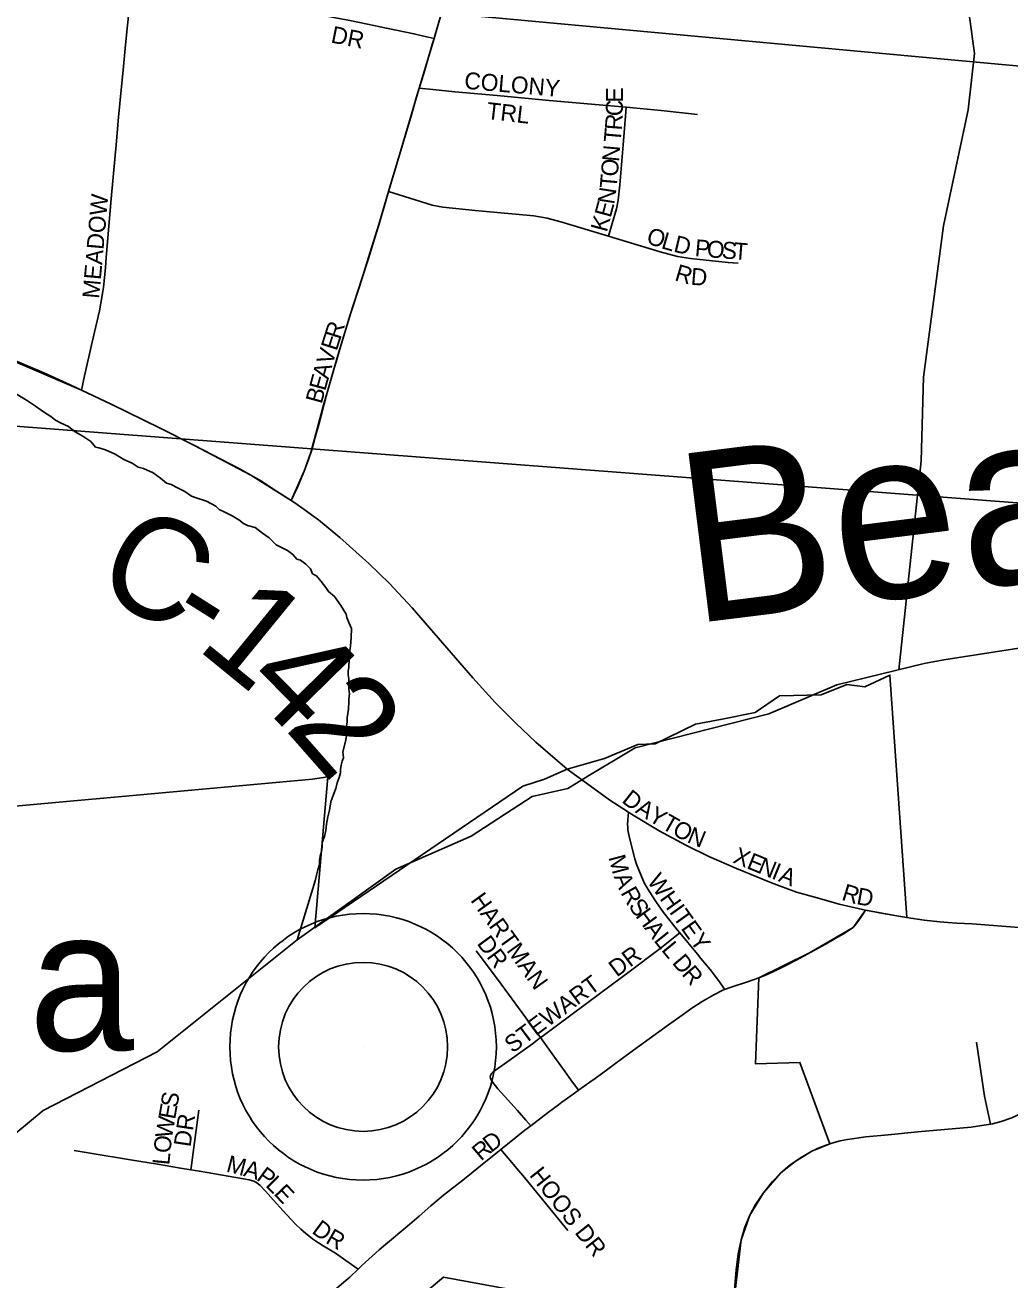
# Model space of a CAD drawing. Extents: x 1410790 to 1770854, y 448063 to 770588.
# Drawn here: x 1538972 to 1541875, y 626352 to 630050 of the extents above; entities that cross this region are included whole.
import ezdxf

# ---------------------------------------------------------------- set-up
doc = ezdxf.new("R2010")
doc.units = 0
for name, color, linetype in [('GM_X_City_Street', 7, 'Continuous'), ('GM_X_City_Street_Text', 7, 'Continuous'), ('GM_X_Corporation', 7, 'Continuous'), ('GM_X_County_Road', 7, 'Continuous'), ('GM_X_County_Road_Text', 7, 'Continuous'), ('GM_X_Minor_River', 7, 'Continuous'), ('GM_X_Minor_River_Text', 7, 'Continuous'), ('GM_X_Section', 7, 'Continuous'), ('GM_X_Township_Road', 7, 'Continuous'), ('GM_X_Township_Subdivision', 7, 'Continuous'), ('GM_X_Township_Subdivision_Text', 7, 'Continuous'), ('GM_X_Unincorporated', 7, 'Continuous'), ('GM_X_Unincorporated_Location', 7, 'Continuous'), ('GM_X_Unincorporated_Text', 7, 'Continuous')]:
    doc.layers.add(name, color=color, linetype=linetype)

msp = doc.modelspace()

# ---------------------------------------------------------------- linework, layer by layer
at = {"layer": 'GM_X_City_Street'}
for points in [[(1539137.9, 628974.2), (1539147.3, 629016.7), (1539169.3, 629115.1), (1539190.7, 629208), (1539198.9, 629253.4), (1539202.5, 629277.6), (1539205.9, 629305.6), (1539208.5, 629335.5), (1539210.5, 629364.6), (1539215.3, 629423.4), (1539225.9, 629537.5), (1539236.2, 629654.9), (1539239.9, 629697.2), (1539247.2, 629778.5), (1539256.3, 629868.6), (1539260.7, 629916.8), (1539267.1, 629980.6), (1539272.3, 630040.8), (1539278.2, 630094.7), (1539282.4, 630133.4), (1539284.4, 630153.6), (1539288.1, 630191.2)], [(1539716.8, 630104.7), (1539724.8, 630103), (1539783.9, 630092.3), (1539846.4, 630079.7), (1539886.6, 630071.7), (1539928.7, 630063.3), (1539980.9, 630052.6), (1540037.1, 630040.8), (1540118.2, 630024.3), (1540142.7, 630018.7), (1540177.5, 630010.7)], [(1540177.5, 630010.7), (1540179.7, 630018), (1540196.4, 630075.7)], [(1540133.7, 629863.7), (1540146.2, 629904.8), (1540172.1, 629992.9), (1540177.5, 630010.7)], [(1540043.5, 629559.5), (1540060.1, 629615.3), (1540088, 629709.8), (1540108.7, 629779), (1540126.1, 629838.9), (1540133.7, 629863.7)], [(1539983.8, 629362.4), (1539998, 629407.6), (1540012.2, 629454.8), (1540029.3, 629511.4), (1540043.5, 629559.5)], [(1539756.1, 628648.9), (1539764.1, 628665.6), (1539771.8, 628681.8), (1539794.6, 628735.7), (1539806.6, 628766.5), (1539816.8, 628797.9), (1539827.4, 628835.9), (1539837.3, 628873.1), (1539859.4, 628956.6), (1539883, 629038.5), (1539888.4, 629057.5), (1539899.5, 629095.2), (1539929.1, 629192.7), (1539965.8, 629305.4), (1539983.8, 629362.4)], [(1540569.9, 627857.2), (1540627, 627816.1), (1540696, 627765.6), (1540750.3, 627730.2)], [(1540901.7, 627374.5), (1540894.7, 627382.8), (1540854, 627434.7), (1540831.5, 627467.2), (1540811.4, 627497.4), (1540798.2, 627520.5), (1540784.5, 627550.8), (1540774.6, 627576.9), (1540769.4, 627593.3), (1540752.5, 627658.7), (1540748.9, 627678.8), (1540748.2, 627686.2), (1540747.6, 627694.4), (1540748.5, 627706.6), (1540750.3, 627730.2)], [(1540750.3, 627730.2), (1540759.4, 627724.2), (1540841.4, 627675.5), (1540919.5, 627633.2), (1540987.6, 627600.1), (1541068.7, 627564.2), (1541172.1, 627522.1), (1541246.3, 627495.1), (1541306.5, 627478), (1541371.2, 627459), (1541440, 627443.3), (1541449.6, 627441.5)], [(1541033.7, 627207.9), (1541053.6, 627214.5), (1541101.3, 627230.5), (1541134.9, 627242.4), (1541152.4, 627249.3), (1541188.4, 627265.4), (1541208.7, 627275.7), (1541246.5, 627295.2), (1541332.8, 627342.1), (1541366.7, 627361.8), (1541383.9, 627371.4), (1541412.4, 627390.6), (1541420.9, 627400.1), (1541430.8, 627413.2), (1541438.3, 627424.5), (1541449.6, 627441.5)], [(1541449.6, 627441.5), (1541500.9, 627431.6), (1541570.5, 627420.3)], [(1540491.1, 627065.9), (1540496.2, 627069.7), (1540584.2, 627135), (1540665.3, 627195.4), (1540699.1, 627220.7), (1540756.1, 627262.7), (1540836.2, 627323.1), (1540852.7, 627335.5), (1540883.2, 627359.8), (1540901.7, 627374.5)], [(1541033.7, 627207.9), (1541031.2, 627211.8), (1541018.6, 627230.5), (1540991.3, 627266.8), (1540980.8, 627279.4), (1540963.9, 627299.3), (1540953.6, 627312.1), (1540901.7, 627374.5)], [(1540491.1, 627065.9), (1540477.6, 627084.6), (1540469.9, 627095), (1540364, 627237.8), (1540302, 627321.4)], [(1540603.1, 626910.7), (1540636.8, 626934.5), (1540652.8, 626945.9), (1540689.2, 626973.1), (1540709.6, 626988.2), (1540727.9, 627001.6), (1540754.4, 627020.7), (1540868.4, 627103.4), (1540908.4, 627131.9), (1540937.7, 627153.1), (1540968, 627172.9), (1541002.1, 627192.5), (1541028.5, 627206.2), (1541033.7, 627207.9)], [(1540462.2, 626806), (1540447.5, 626823.1), (1540429.3, 626844.5), (1540423, 626851.6), (1540365.2, 626915.3), (1540347.9, 626938.1), (1540344.8, 626943.3), (1540343.6, 626946.9), (1540343.1, 626950.8), (1540344, 626954.8), (1540344.7, 626956.8), (1540346.8, 626960.1), (1540350.8, 626964.3), (1540358.3, 626970.2), (1540384.8, 626989), (1540467.5, 627048.1), (1540491.1, 627065.9)], [(1540603.1, 626910.7), (1540580.8, 626941.4), (1540563.6, 626965.1), (1540525.5, 627018.4), (1540491.1, 627065.9)], [(1540462.2, 626806), (1540515.2, 626846.3), (1540544, 626867.8), (1540554.3, 626875.9), (1540580.9, 626894.8), (1540602.1, 626910), (1540603.1, 626910.7)], [(1539460.1, 626676.4), (1539462, 626690.2), (1539468.9, 626742.4), (1539484.3, 626851.8)], [(1540374.7, 626736.7), (1540419.2, 626772.5), (1540444.7, 626792.8), (1540462.2, 626806)], [(1539116.4, 626733.1), (1539164.1, 626725.4), (1539282.3, 626706.3), (1539362.1, 626693.1), (1539429.5, 626681.6), (1539460.1, 626676.4)], [(1539953.4, 626383.5), (1539964.7, 626394.1), (1540015.7, 626440.3), (1540028, 626451.2), (1540105.8, 626516.5), (1540133.2, 626539.9), (1540167.8, 626570), (1540205.7, 626601.3), (1540262, 626646), (1540292.8, 626670), (1540325.5, 626697), (1540353.4, 626719.6), (1540374.7, 626736.7)], [(1540374.7, 626736.7), (1540396.2, 626710.9), (1540421.3, 626680.7), (1540443.7, 626653.3), (1540571.5, 626497.5)], [(1539460.1, 626676.4), (1539485.5, 626672), (1539632.4, 626647), (1539646.5, 626643.1), (1539654.1, 626638.7), (1539664.4, 626630.6), (1539680.1, 626613.8), (1539704.3, 626587.2), (1539733, 626555.6), (1539768.3, 626517), (1539784.9, 626501.2), (1539799.8, 626488.5), (1539823, 626470.3), (1539850.1, 626451.9), (1539886.5, 626430.3), (1539934.1, 626396.9), (1539953.4, 626383.5)], [(1539928.7, 626360.4), (1539953.4, 626383.5)], [(1539713.4, 626179.8), (1539742.5, 626204.8), (1539805.4, 626257.3), (1539845.9, 626290.2), (1539878.3, 626316.7), (1539917.6, 626350), (1539928.7, 626360.4)]]:
    msp.add_lwpolyline(points, dxfattribs=at)
at = {"layer": 'GM_X_Corporation'}
for points in [[(1544287.2, 632447.1), (1544036.6, 629732.2), (1540199.3, 630085.7), (1540177.5, 630010.7), (1540133.7, 629863.7), (1540070.6, 629650.8), (1540043.5, 629559.5), (1540014.5, 629462.5), (1539988.5, 629377.4), (1539958.4, 629282.5), (1539932, 629201.7), (1539914.3, 629144), (1539894, 629076.3), (1539875.9, 629014), (1539851.1, 628930), (1539814.4, 628790.5), (1539794.5, 628735.7), (1539756.2, 628648.9), (1539637.1, 628723.3), (1539469.1, 628811.7), (1539369.7, 628862.1), (1539226, 628933.3), (1539137.9, 628974.2), (1538830.1, 629106)], [(1538520, 627709.5), (1539818.9, 627827.3), (1539864.1, 627834.3), (1539825.8, 627389.9), (1540439, 627807.1), (1540502.8, 627827.5), (1540569.9, 627857.3), (1540680, 627888.2), (1540778.4, 627929.5), (1540829.5, 627932), (1540948.5, 627989.8), (1541026.4, 628004.5), (1541124, 628023.8), (1541195.5, 628073), (1541318.4, 628076.4), (1541393.7, 628106.8), (1541447.3, 628100.2), (1541521, 628134.6), (1541570.6, 627420.3), (1541541.3, 627425), (1541449.6, 627441.5), (1541412.4, 627390.6), (1541284.5, 627315.8), (1541134.9, 627242.4), (1541125, 626988.5), (1541255.8, 626993.1), (1541343.9, 626752.8), (1541291.5, 626731.1), (1541242, 626701), (1541199.8, 626667.8), (1541148.5, 626608.8), (1541108.6, 626542.6), (1541082.4, 626469.9), (1541056.8, 626250.5)], [(1540599.8, 626287.8), (1540205.3, 626360), (1540162.9, 626324.9)]]:
    msp.add_lwpolyline(points, dxfattribs=at)
at = {"layer": 'GM_X_County_Road'}
for points in [[(1538830.1, 629106), (1538880.5, 629085.7), (1538954.9, 629056.1), (1539027, 629024.9), (1539104.4, 628989.8), (1539137.9, 628974.2)], [(1539137.9, 628974.2), (1539226, 628933.3), (1539369.7, 628862.1), (1539469.1, 628811.7), (1539605.6, 628740.9), (1539668.5, 628705.6), (1539713.1, 628676.6), (1539756.1, 628648.9)], [(1539756.1, 628648.9), (1539767.4, 628641.7), (1539794.8, 628622.5)], [(1539794.8, 628622.5), (1539822.8, 628602.2), (1539836.4, 628591.9), (1539899.5, 628539.8), (1539985.2, 628463.6), (1540046, 628404.1), (1540113.3, 628332.5), (1540291.6, 628126.6), (1540357.8, 628053.7), (1540418, 627993.2), (1540477.8, 627936.7), (1540569.9, 627857.2)], [(1541570.5, 627420.3), (1541622.3, 627412.4), (1541668.1, 627407.1), (1541691.9, 627405), (1541718.4, 627403.3), (1541763.2, 627400.9), (1542064, 627377.3), (1542132.3, 627371.7)]]:
    msp.add_lwpolyline(points, dxfattribs=at)
at = {"layer": 'GM_X_Minor_River'}
for points in [[(1541547.1, 628150.1), (1541613.5, 628766.2), (1541620.2, 629012.7), (1541678.8, 629458.6), (1541751.4, 629799.9), (1541770.6, 629965.9), (1541754.8, 630082.6)], [(1539026.1, 628910.4), (1539002.2, 628926.7), (1538976.3, 628945), (1538938.5, 628967.4)], [(1539774, 627354.2), (1539826.9, 627528.5), (1539831.1, 627544.5), (1539835.2, 627560.5), (1539839.4, 627576.5), (1539839.5, 627588.5), (1539841.6, 627600.5), (1539845.7, 627614.5), (1539847.8, 627628.5), (1539847.9, 627640.6), (1539854.1, 627658.6), (1539858.3, 627676.6), (1539860.4, 627694.6), (1539864.6, 627716.6), (1539868.8, 627736.6), (1539873, 627760.7), (1539881.3, 627782.6), (1539887.4, 627800.6), (1539891.6, 627816.6), (1539897.7, 627832.6), (1539901.8, 627846.6), (1539901.9, 627856.6), (1539904, 627868.6), (1539906.2, 627880.6), (1539910.2, 627890.6), (1539908.4, 627908.7), (1539916.7, 627938.7), (1539920.9, 627966.7), (1539919.1, 627982.8), (1539921.2, 627996.8), (1539921.3, 628008.8), (1539923.4, 628020.8), (1539925.5, 628034.9), (1539925.7, 628054.9), (1539925.8, 628064.9), (1539927.9, 628078.9), (1539926.1, 628093), (1539926.2, 628109.1), (1539926.3, 628123.1), (1539924.4, 628135.1), (1539924.5, 628147.2), (1539926.6, 628157.2), (1539926.9, 628181.2), (1539929, 628195.3), (1539929.1, 628207.3), (1539931.2, 628219.3), (1539933.4, 628245.3), (1539933.7, 628271.4), (1539925.8, 628289.5), (1539919.9, 628303.7), (1539918, 628313.7), (1539902.2, 628339.9), (1539884.4, 628366.2), (1539866.5, 628380.4), (1539858.6, 628392.5), (1539844.8, 628410.7), (1539830.9, 628426.9), (1539818.9, 628433), (1539813, 628447.1), (1539799.2, 628461.3), (1539783.2, 628473.5), (1539773.3, 628475.6), (1539761.4, 628489.8), (1539745.4, 628501.9), (1539711.5, 628518.3), (1539691.7, 628538.6), (1539671.8, 628552.8), (1539649.9, 628569.1), (1539627.9, 628575.3), (1539616, 628581.5), (1539602, 628591.7), (1539582.1, 628603.9), (1539560.2, 628614.1), (1539544.2, 628622.3), (1539534.3, 628632.4), (1539506.4, 628646.8), (1539476.5, 628657.1), (1539462.5, 628661.3), (1539442.6, 628675.5), (1539422.6, 628685.7), (1539402.7, 628696), (1539388.7, 628700.1), (1539370.8, 628714.3), (1539348.9, 628730.6), (1539321, 628742.9), (1539305, 628747.1), (1539287.1, 628759.3), (1539263.2, 628769.6), (1539237.3, 628785.9), (1539209.3, 628798.2), (1539189.4, 628804.4), (1539179.4, 628806.5), (1539165.5, 628822.7), (1539141.6, 628839), (1539119.7, 628851.3), (1539099.8, 628867.5), (1539075.9, 628877.8), (1539061.9, 628885.9), (1539048, 628896.1), (1539026.1, 628910.4)], [(1538897.1, 626745.6), (1539025.3, 626851.1), (1539361.1, 627024.3), (1539774, 627354.2), (1540064.4, 627562.5), (1540286.6, 627660), (1540467, 627776.4), (1540571.6, 627800.2), (1540630.4, 627837), (1540770.2, 627920.2), (1541164.7, 628019.9), (1541364.6, 628105.8), (1541622.2, 628168.4), (1541680.4, 628179.1), (1542028, 628233.8)]]:
    msp.add_lwpolyline(points, dxfattribs=at)
at = {"layer": 'GM_X_Section'}
for points in [[(1539127, 634235.4), (1544399.7, 633789.9), (1543911.7, 628488), (1538608.3, 628894)], [(1543911.7, 628488), (1543449.6, 623175.6), (1538515.5, 623663.1), (1538160.1, 623689.3), (1538608.3, 628894)]]:
    msp.add_lwpolyline(points, close=True, dxfattribs=at)
at = {"layer": 'GM_X_Township_Road'}
for points in [[(1541817.3, 626810.6), (1541823.1, 626811.5), (1541849.1, 626818.3), (1541880.6, 626829.8), (1541913.9, 626845.3), (1541945.4, 626864.2), (1541977.8, 626887.8), (1541984.4, 626893.7)], [(1541343.9, 626752.8), (1541356.5, 626756.8), (1541374.7, 626761.4), (1541395.8, 626765.7), (1541450.5, 626773.8), (1541515.6, 626779.7), (1541603.9, 626787.9), (1541761, 626801.7), (1541817.3, 626810.6)], [(1541050.5, 626175.9), (1541067.8, 626380.5), (1541073.8, 626428.8), (1541082.4, 626469.9), (1541093.7, 626506.9), (1541108.6, 626542.6), (1541125.3, 626573.8), (1541148.5, 626608.8), (1541174.6, 626641.6), (1541199.2, 626667.1), (1541226.1, 626690), (1541257.9, 626712), (1541291.5, 626731.1), (1541314.7, 626742), (1541343.9, 626752.8)]]:
    msp.add_lwpolyline(points, dxfattribs=at)
at = {"layer": 'GM_X_Township_Subdivision'}
for points in [[(1540133.7, 629863.7), (1540173.7, 629860), (1540238.8, 629853.8), (1540363.1, 629842.1), (1540516.6, 629828), (1540686.7, 629813), (1540743.8, 629807.7)], [(1540692, 629427.5), (1540702.7, 629465.1), (1540715.1, 629508.8), (1540719.8, 629533.9), (1540724.9, 629579.2), (1540734.9, 629696.7), (1540741.7, 629781.6), (1540743.8, 629807.7)], [(1540743.8, 629807.7), (1540846.9, 629798.1), (1540953.5, 629786.6)], [(1540043.5, 629559.5), (1540090.1, 629545), (1540171.5, 629519.6), (1540203.7, 629513.3), (1540298.3, 629503.5), (1540471.6, 629487.4), (1540510.4, 629481), (1540551.5, 629469.9), (1540692, 629427.5)], [(1540692, 629427.5), (1540843.8, 629381.6), (1540894.6, 629368.4), (1540933.4, 629362.2), (1541044.4, 629350.6), (1541073.6, 629347.9)], [(1541817.3, 626810.6), (1541800, 626893.6), (1541776.1, 627052.9)]]:
    msp.add_lwpolyline(points, dxfattribs=at)
at = {"layer": 'GM_X_Unincorporated'}
for radius in [392.8, 249]:
    msp.add_circle((1539968.2, 627038.8), radius, dxfattribs=at)
at = {"layer": 'GM_X_Unincorporated_Location'}
msp.add_line((1539968.2, 627038.8), (1539968.2, 627038.8), dxfattribs=at)

# ---------------------------------------------------------------- texts
at = {"layer": 'GM_X_City_Street_Text'}
for s, rotation, p in [('DR', 348.6859, (1539871, 629999)), ('MEADOW', 84.9573, (1539190.1, 629242.5)), ('R', 72.2447, (1539901, 629121.3)), ('E', 72.3037, (1539890.3, 629087.7)), ('V', 73.0893, (1539877.6, 629045.8)), ('A', 74.5005, (1539865.9, 629003.7)), ('E', 74.5519, (1539856.5, 628969.8)), ('B', 74.55, (1539846, 628931.6)), ('D', 321.8078, (1540728.2, 627761.3)), ('A', 328.6856, (1540768.1, 627730.4)), ('Y', 328.9174, (1540805.9, 627707.4)), ('T', 330.3995, (1540844.8, 627684)), ('O', 331.7832, (1540876.6, 627666)), ('N', 337.8543, (1540920.6, 627642.7)), ('M', 284.9197, (1540690.9, 627597.7)), ('X', 337.813, (1541055.4, 627582.7)), ('E', 337.8272, (1541096.2, 627566.1)), ('N', 337.813, (1541128.8, 627552.8)), ('I', 337.8438, (1541169.5, 627536.1)), ('A', 337.813, (1541189.9, 627527.8)), ('A', 291.9015, (1540706.6, 627540.4)), ('WHITEY', 305.5948, (1540804, 627527)), ('HARTMAN', 305.7262, (1540283, 627470.5)), ('R', 299.4784, (1540726.2, 627493.1)), ('R', 342.8937, (1541376.3, 627472.8)), ('D', 349.8932, (1541420.5, 627459.6)), ('S', 305.484, (1540748.7, 627453.8)), ('H', 306.1522, (1540769.5, 627424.6)), ('A', 306.8177, (1540795.9, 627388.6)), ('L', 308.4687, (1540823.2, 627352.1)), ('DR', 306.2519, (1540301.9, 627343.4)), ('L', 309.3592, (1540845.6, 627323.9)), ('DR', 36.8743, (1540716.2, 627242.7)), ('D', 310.2135, (1540877, 627285.9)), ('R', 310.3099, (1540905.4, 627252.3)), ('STEWART', 36.5286, (1540408.5, 627018.5)), ('S', 79.9896, (1539420.1, 626857.8)), ('E', 79.9896, (1539414, 626823.1)), ('W', 80.1313, (1539404.2, 626766.8)), ('DR', 81.4687, (1539459.2, 626741.9)), ('D', 37.5912, (1540345.5, 626725.6)), ('O', 84.5466, (1539400.2, 626724)), ('R', 39.9533, (1540315.6, 626700.5)), ('L', 84.5422, (1539396.8, 626689)), ('M', 345.6435, (1539562.3, 626671.7)), ('A', 344.1957, (1539613.1, 626658.7)), ('P', 323.4825, (1539651.2, 626648.8)), ('HOOS DR', 308.3674, (1540456.4, 626660.2)), ('L', 315.425, (1539678.1, 626629.1)), ('E', 313.7441, (1539702.9, 626604.6)), ('D', 323.3989, (1539814.3, 626492.1)), ('R', 329.9419, (1539854.8, 626462.5))]:
    msp.add_text(s, height=50, rotation=rotation, dxfattribs=at).set_placement(p)
at = {"layer": 'GM_X_County_Road_Text'}
for s, rotation, p in [('C', 332.5495, (1539166, 628384.6)), ('-', 327.7076, (1539377.2, 628275.2)), ('1', 320.7486, (1539472.6, 628215.6)), ('4', 314.4773, (1539608.2, 628105.5)), ('2', 311.3879, (1539733.7, 627977.8))]:
    msp.add_text(s, height=300, rotation=rotation, dxfattribs=at).set_placement(p)
at = {"layer": 'GM_X_Minor_River_Text'}
msp.add_text('Beaver', height=499.98, rotation=7.1176, dxfattribs=at).set_placement((1540934.9, 628285.3))
at = {"layer": 'GM_X_Township_Subdivision_Text'}
for s, rotation, p in [('COLONY', 355.0717, (1540265.1, 629862.5)), ('E', 89.9514, (1540734.4, 629821.8)), ('TRL', 353.4214, (1540330.4, 629773.6)), ('C', 88.8713, (1540733.6, 629781.2)), ('R', 85.5798, (1540730.4, 629738.6)), ('T', 85.0208, (1540727.3, 629703)), ('N', 85.0113, (1540722.4, 629646)), ('O', 85.0319, (1540718.6, 629602.2)), ('T', 84.9488, (1540715.4, 629567)), ('N', 81.154, (1540708.2, 629520)), ('E', 74.9133, (1540697.9, 629480.2)), ('K', 74.8982, (1540686.4, 629437.7)), ('O', 340.4072, (1540800, 629408.8)), ('L', 343.7845, (1540844.5, 629393)), ('D', 346.8427, (1540881.1, 629382.5)), ('P', 355.1011, (1540944.7, 629369.2)), ('O', 355.5957, (1540980.3, 629366.2)), ('S', 355.6001, (1541024.2, 629362.8)), ('T', 355.5971, (1541059.3, 629360.1)), ('R', 343.5008, (1540884.1, 629298.5)), ('D', 355.0756, (1540932.7, 629285.2))]:
    msp.add_text(s, height=50, rotation=rotation, dxfattribs=at).set_placement(p)
at = {"layer": 'GM_X_Unincorporated_Text'}
msp.add_text('Alpha', height=417, rotation=0, dxfattribs=at).set_placement((1537866.3, 627028.1))

doc.saveas('drawing.dxf')
